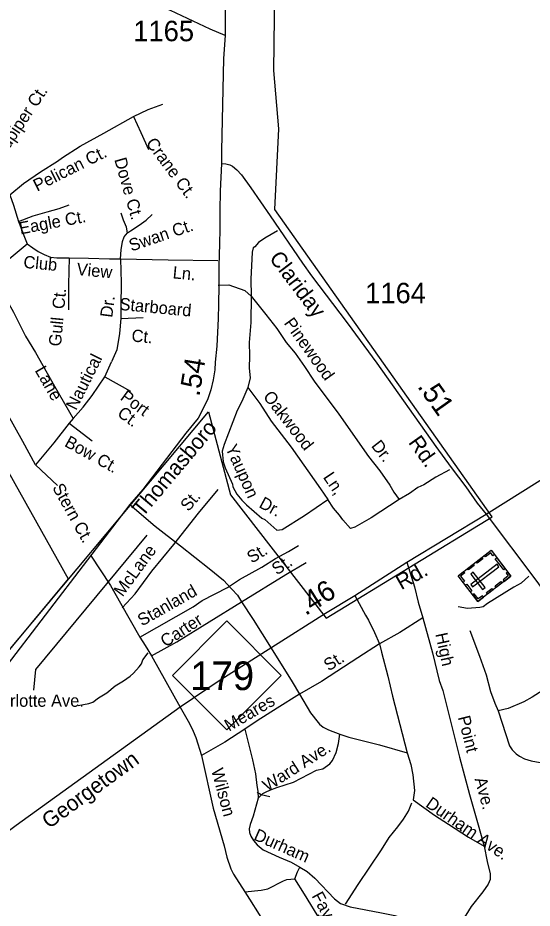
# Model space of a CAD drawing. Extents: x 2104537 to 2336408, y 34176 to 229611.
# Drawn here: x 2132953 to 2136097, y 52123 to 57565 of the extents above; entities that cross this region are included whole.
import ezdxf

# ---------------------------------------------------------------- set-up
doc = ezdxf.new("R2010")
doc.units = 0
for name, color, linetype in [('Exist Boundary Political City Limit New', 7, 'Continuous'), ('Exist Cultural Cemetery CELL', 7, 'Continuous'), ('Exist Road Non-System Type 51', 7, 'Continuous'), ('Exist Road Non-System Type 51 Label', 7, 'Continuous'), ('Exist Road Primary NC Attributed', 7, 'Continuous'), ('Exist Road Primary NC Label', 7, 'Continuous'), ('Exist Road Primary NC Mileage Hundredths English Label', 7, 'Continuous'), ('Exist Road Primary NC Shield CELL', 7, 'Continuous'), ('Exist Road Primary NC Shield Number Label', 7, 'Continuous'), ('Exist Road Secondary Mileage Hundredths English Label', 7, 'Continuous'), ('Exist Road Secondary Type 51 Attributed', 7, 'Continuous'), ('Exist Road Secondary Type 51 Label', 7, 'Continuous'), ('Exist Road Secondary Type 51 Number Label', 7, 'Continuous'), ('Map Preparation Boundary City Limit Buffer Line', 7, 'Continuous')]:
    doc.layers.add(name, color=color, linetype=linetype)

msp = doc.modelspace()

# ---------------------------------------------------------------- linework, layer by layer
at = {"layer": 'Exist Boundary Political City Limit New'}
for points in [[(2132688, 53449.5), (2134117.8, 55157.5), (2134251.8, 54649.5), (2134837.5, 53896.6), (2135852.8, 54514.1), (2134523.8, 56393.1), (2134548.8, 56886.9), (2134517.5, 57243.2), (2134523.8, 57730.8), (2135030, 57749.6), (2135005, 58168.4), (2136017.2, 58180.9), (2137260.8, 58268.4), (2137854.2, 58337.1), (2138066.8, 58412.1), (2138348, 58643.4), (2139079, 59387.3), (2139160.2, 59543.6), (2139564.5, 60049.6), (2139883.8, 60356.5), (2140072.5, 60331.2)], [(2131122.2, 57923.7), (2131792.2, 56764.2), (2132366.2, 55731.7), (2133259.8, 54136.9), (2132688, 53449.5)]]:
    msp.add_lwpolyline(points, dxfattribs=at)
at = {"layer": 'Exist Cultural Cemetery CELL'}
for points in [[(2135764.6, 53997.4), (2135643.4, 54155.4), (2135845.5, 54310.4), (2135966.6, 54152.4)], [(2135865.6, 54284.1), (2135856.5, 54277.1), (2135843.1, 54294.5), (2135811.1, 54269.9), (2135804.3, 54278.8), (2135845.5, 54310.4)], [(2135795.1, 54257.4), (2135760.7, 54231), (2135753.8, 54240), (2135788.1, 54266.4)], [(2135922.6, 54191), (2135870.9, 54258.3), (2135880, 54265.3), (2135931.6, 54198)], [(2135742.7, 54217.2), (2135708.4, 54190.9), (2135701.4, 54199.9), (2135735.8, 54226.3)], [(2135721.5, 54101.7), (2135732.9, 54086.9), (2135893.8, 54210.4), (2135882.4, 54225.2)], [(2135677.8, 54181.8), (2135684.7, 54172.8), (2135659.2, 54153.2), (2135683.9, 54121), (2135675, 54114.3), (2135643.4, 54155.4)], [(2135793.8, 54071.2), (2135808.6, 54082.6), (2135736.9, 54176), (2135722.1, 54164.6)], [(2135946.5, 54178.6), (2135937.4, 54171.6), (2135950.8, 54154.2), (2135918.7, 54129.6), (2135925.5, 54120.7), (2135966.6, 54152.3)], [(2135719.6, 54056.2), (2135688, 54097.3), (2135697.1, 54104.2), (2135728.6, 54063.1)], [(2135911.2, 54109.8), (2135876.8, 54083.4), (2135869.9, 54092.5), (2135904.3, 54118.8)], [(2135799, 54023.8), (2135792.1, 54032.8), (2135766.6, 54013.2), (2135741.9, 54045.4), (2135733, 54038.6), (2135764.6, 53997.4)], [(2135857.9, 54068.9), (2135823.5, 54042.5), (2135816.6, 54051.6), (2135850.9, 54077.9)]]:
    msp.add_lwpolyline(points, close=True, dxfattribs=at)
at = {"layer": 'Exist Road Non-System Type 51'}
msp.add_line((2133769.8, 53665.7), (2133945.2, 53351.5), dxfattribs=at)
for points in [[(2134219.2, 57456.7), (2134129, 57496.1), (2133886.4, 57609.1), (2133796.6, 57644.6), (2133307.5, 57856.5), (2133018.9, 57969.1)], [(2133660.4, 56962.4), (2133749.3, 57003.5), (2133838.2, 57037.7)], [(2133225.1, 56711.6), (2133334.5, 56780), (2133478.1, 56859.8), (2133660.4, 56962.4)], [(2133660.4, 56962.4), (2133703.7, 56864.4), (2133751.6, 56759.5)], [(2132904.2, 56483.6), (2132988.1, 56552), (2133090.7, 56622.7), (2133195.5, 56688.8), (2133225.1, 56711.6)], [(2132904.2, 56483.6), (2132927, 56419.8), (2132956.6, 56319.4)], [(2133060.6, 54833.7), (2132983.1, 54975.1), (2132834.9, 55237.3), (2132684.5, 55485.8), (2132509, 55807.3), (2132333.6, 56163), (2132233.3, 56395.6)], [(2132956.6, 56319.4), (2133047.4, 56354.1), (2133131.7, 56379.2), (2133204.6, 56399.7), (2133266.1, 56422.5)], [(2133623.9, 56251.5), (2133617.1, 56285.7), (2133598.9, 56329), (2133585.2, 56370.1)], [(2133642.2, 56262.9), (2133694.6, 56297.1), (2133737.9, 56329), (2133774.4, 56363.2)], [(2132956.6, 56319.4), (2132974.9, 56273.8), (2132988.6, 56235.1), (2133009.1, 56182.6)], [(2133580.6, 56091.9), (2133585.2, 56146.6), (2133592, 56196.8), (2133603.4, 56226.4), (2133623.9, 56251.5), (2133642.2, 56262.9)], [(2134540.6, 56262), (2134462.6, 56217.5), (2134424.7, 56191.4), (2134400.9, 56165.3), (2134391, 56159.2), (2134384.9, 56133.4), (2134377.7, 55967.2), (2134378.3, 55863.5)], [(2132788, 56000.2), (2133009.1, 56182.6)], [(2133009.1, 56182.6), (2133045.1, 56158), (2133077, 56137.5), (2133113.4, 56119.2), (2133152.2, 56101), (2133190.9, 56098.7), (2133266.1, 56098.7)], [(2133266.1, 56098.7), (2133261.6, 55934.6), (2133261.6, 55779.5)], [(2133266.1, 56098.7), (2133384.6, 56096.4), (2133512.3, 56091.9), (2133580.6, 56091.9)], [(2133580.6, 56091.9), (2133585.2, 55946), (2133582.9, 55804.6), (2133582.9, 55727.1)], [(2133580.6, 56091.9), (2133871.9, 56086.4), (2134174.3, 56081.3)], [(2132788, 56000.2), (2132851.4, 55900.4), (2132926.6, 55765.8), (2132999.5, 55619.9), (2133061, 55519.6)], [(2134177.8, 55930.4), (2134241.9, 55932.7), (2134340, 55899), (2134378.3, 55863.5)], [(2134378.3, 55863.5), (2134376.9, 55703.4), (2134367.3, 55581.2), (2134369.7, 55499.4), (2134366.2, 55423.4), (2134372.3, 55365.2), (2134358.7, 55305.4)], [(2134378.3, 55863.5), (2134468.7, 55751.8), (2134535, 55665.9), (2134593.4, 55580.4), (2134647.6, 55514.4), (2134706, 55432.9), (2134764.3, 55343.2), (2134915.3, 55141.7), (2135096.4, 54884.6), (2135164.9, 54797), (2135227.2, 54709.1), (2135251.3, 54665.4), (2135283.6, 54621.4)], [(2133582.9, 55727.1), (2133573.8, 55635.9), (2133557.9, 55535.5), (2133525.9, 55462.6)], [(2133582.9, 55727.1), (2133719.2, 55733)], [(2133061, 55519.6), (2133176.8, 55314.4), (2133290.8, 55116)], [(2133484.5, 55371.4), (2133525.9, 55462.6)], [(2133290.8, 55116), (2133352.3, 55184.4), (2133407, 55257.4), (2133484.5, 55371.4)], [(2133484.5, 55371.4), (2133641.7, 55282.4)], [(2134358.7, 55305.4), (2134322.9, 55219.1), (2134293.3, 55164.9), (2134214.2, 54956.8), (2134202.2, 54916.6), (2134208.8, 54850.6), (2134220.9, 54814.6), (2134265.3, 54714.9), (2134267.2, 54698.8), (2134291.6, 54653.1), (2134321.8, 54617), (2134349.8, 54589.3), (2134444, 54507.7), (2134462.2, 54497.9), (2134536.4, 54434.1), (2134568.3, 54438.4), (2134704.2, 54522.7), (2134847.5, 54621.3)], [(2134358.7, 55305.4), (2134431, 55207.5), (2134501.4, 55099.9), (2134624.3, 54940.3), (2134803.5, 54687.1), (2134847.5, 54621.3)], [(2133265.7, 55086.8), (2133172.2, 54968.2), (2133060.6, 54833.7)], [(2133290.8, 55116), (2133265.7, 55086.8)], [(2133265.7, 55086.8), (2133407, 54979.6)], [(2133060.6, 54833.7), (2133195, 54706)], [(2135590.9, 54802.8), (2135507.1, 54758.2), (2135435.3, 54710), (2135397.2, 54693.7), (2135347.3, 54657.6), (2135283.6, 54621.4)], [(2133907, 54345.2), (2134056.1, 54537.9), (2134177.3, 54682.5)], [(2133637, 54590.3), (2133793.1, 54457.4), (2133947.4, 54337.1), (2134121.5, 54198.9), (2134209.4, 54127.1), (2134261.5, 54073.2), (2134295.6, 54035.5), (2134320.7, 53996)], [(2135283.6, 54621.4), (2135112.1, 54508.6), (2135012.2, 54452.1), (2134986.5, 54444.1), (2134938.3, 54495.9), (2134918.2, 54525.8), (2134881.9, 54567.5), (2134847.5, 54621.3)], [(2133590.5, 53959.8), (2133670.2, 54044.3), (2133771.6, 54182.7), (2133907, 54345.2)], [(2134234, 54082.9), (2134307.8, 54131), (2134443.5, 54207.8), (2134527.2, 54260), (2134607.1, 54302.4), (2134668.8, 54340.6)], [(2133396.5, 54281.5), (2133518.5, 54094.8), (2133581.3, 53987), (2133699.2, 53780.5), (2133732.1, 53728.5), (2133769.8, 53665.7)], [(2134320.7, 53996), (2134591.7, 54163), (2134715.5, 54236.6)], [(2135331.4, 54237.4), (2135377.9, 54087.7), (2135400.4, 53993.8), (2135428.6, 53898)], [(2136075.5, 54153), (2136029.7, 54108.6), (2135983.9, 54084.5), (2135824.5, 53985.9), (2135796.6, 53965.8), (2135776.5, 53961.6), (2135700.6, 53955.2), (2135644.6, 53965.1)], [(2133699.2, 53780.5), (2134024.7, 53965.9), (2134080.2, 54004.2), (2134234, 54082.9)], [(2133769.8, 53665.7), (2133924.1, 53750.1), (2134320.7, 53996)], [(2134320.7, 53996), (2134390.7, 53888.3), (2134501.7, 53712.7)], [(2135013.5, 54033.3), (2135078.6, 53914.7), (2135096.7, 53882.5), (2135132.5, 53808.3), (2135163, 53738.2)], [(2135428.6, 53898), (2135286.8, 53808.3), (2135163, 53738.2)], [(2135428.6, 53898), (2135487.8, 53684.4), (2135528.3, 53514.5), (2135550.7, 53452.7), (2135652.5, 53047.2), (2135713.7, 52817.3), (2135762.2, 52647.7), (2135803.7, 52503.1)], [(2135715, 53821.3), (2135775.6, 53663.6), (2135814.5, 53549.7), (2135842.7, 53447.8), (2135869.2, 53376), (2135889.3, 53330)], [(2134501.7, 53712.7), (2134630.4, 53506.6), (2134674.9, 53431.2)], [(2135163, 53738.2), (2135032, 53653.9), (2134902.8, 53569.5), (2134809.5, 53508.4), (2134674.9, 53431.2)], [(2135163, 53738.2), (2135175.6, 53688), (2135214.5, 53541.3), (2135243, 53419.3), (2135331.7, 53072.2)], [(2133321.3, 53361), (2133387.2, 53375.1), (2133411, 53383.2), (2133445, 53409.4), (2133496.8, 53439.6), (2133546.8, 53481.9), (2133598.6, 53512.1), (2133638.5, 53542.2), (2133660.5, 53560.1), (2133694.1, 53598.5), (2133708.2, 53616.6), (2133715.9, 53640.4), (2133749.9, 53684.7)], [(2136450, 53634.5), (2136312.3, 53553.8), (2136192.6, 53473.5), (2136096.9, 53413), (2136044.9, 53384.8), (2135949.3, 53344.3), (2135889.3, 53330)], [(2134674.9, 53431.2), (2134538.5, 53345.1), (2134414.7, 53267.9), (2134339.3, 53217.6)], [(2134674.9, 53431.2), (2134741.3, 53317.1), (2134787.7, 53257.2), (2134797.5, 53246.9), (2134819.1, 53230.2), (2134851.4, 53213.4), (2134920.8, 53187.1)], [(2133945.2, 53351.5), (2134002, 53251.7), (2134025.3, 53205), (2134041.5, 53167.3), (2134075.5, 53056)], [(2135889.3, 53330), (2135958.3, 53116.4), (2135974.2, 53090.5), (2135998.4, 53066.7), (2136018.5, 53052.6), (2136050.6, 53036.9), (2136090.7, 53023), (2136144.7, 53013.4), (2136202.8, 52997.5)], [(2134339.3, 53217.6), (2134217.3, 53138.6), (2134075.5, 53056)], [(2134339.3, 53217.6), (2134387.2, 53029.1), (2134405.1, 52945.3), (2134413.5, 52873.5), (2134420.7, 52838.8), (2134421.9, 52795.7)], [(2134421.9, 52795.7), (2134449.4, 52823.2), (2134469.7, 52834), (2134493.7, 52843.6), (2134535.5, 52860.3), (2134638.4, 52893.9), (2134778.4, 52966.9), (2134817.9, 52974), (2134859.7, 53006.4), (2134875.3, 53026.7), (2134898, 53074.6), (2134913.6, 53129.6), (2134920.8, 53187.1)], [(2134920.8, 53187.1), (2134976.4, 53169.1), (2135163, 53120.7), (2135331.7, 53072.2)], [(2134075.5, 53056), (2134145.9, 52734.4), (2134213, 52504.7), (2134229.4, 52434.8), (2134255.6, 52363.1), (2134271.7, 52331), (2134341.1, 52224.2)], [(2135331.7, 53072.2), (2135354.7, 53001.7), (2135366.9, 52937.9), (2135377.5, 52841.8), (2135369.4, 52784.9), (2135498.6, 52691.6), (2135584.7, 52635.9), (2135706.8, 52556.9), (2135803.7, 52503.1)], [(2134421.9, 52795.7), (2134391.1, 52685.6), (2134373.2, 52634.1), (2134367.2, 52607.8), (2134368.4, 52586.3), (2134376.8, 52563.5), (2134392.3, 52537.2), (2134415.2, 52509.7), (2134452.3, 52479.7), (2134550.4, 52435.5), (2134624.5, 52405.5), (2134677.2, 52374.4)], [(2134415.6, 52831.5), (2134439.6, 52817.6), (2134493.5, 52806.1)], [(2134954.6, 52148.1), (2135032.1, 52268.4), (2135174.9, 52478.9), (2135222.7, 52555.1), (2135276.4, 52621.3), (2135310.1, 52667.6), (2135339.9, 52715.6), (2135361.6, 52767.7)], [(2135803.7, 52503.1), (2135821.6, 52407.9), (2135839.6, 52332.5), (2135839.6, 52298.4), (2135827, 52269.7), (2135796, 52223.8), (2135724.4, 52133.6), (2135690.9, 52081.4), (2135651.1, 52028.5), (2135595.5, 51963.9)], [(2134646, 52303.2), (2134662.2, 52344.5), (2134677.2, 52374.4)], [(2134677.2, 52374.4), (2134721.4, 52348.1), (2134768, 52306.8), (2134888.3, 52181.1), (2134925.9, 52152.4), (2134983.4, 52130.8), (2135175.6, 52094.9), (2135258.1, 52078.8), (2135595.5, 51963.9)], [(2134341.1, 52224.2), (2134440.1, 52233.9), (2134480, 52242), (2134576.1, 52290.3), (2134597.9, 52298.4), (2134646, 52303.2)], [(2135078.7, 51561.7), (2135026.4, 51647.9), (2134918.8, 51836.4), (2134803.9, 52046.5), (2134705.2, 52209.8), (2134646, 52303.2)], [(2134341.1, 52224.2), (2134369.8, 52179.3), (2134427.2, 52084.2), (2134622.9, 51746.6), (2134703.6, 51604.8), (2134743.1, 51538.4), (2134814.9, 51410.9)]]:
    msp.add_lwpolyline(points, dxfattribs=at)
at = {"layer": 'Exist Road Non-System Type 51 Label'}
msp.add_lwpolyline([(2133050.7, 53454.8), (2133062, 53582), (2133742.4, 54402.1)], dxfattribs=at)
at = {"layer": 'Exist Road Primary NC Attributed'}
for points in [[(2135814.8, 54531.6), (2136470.6, 54941.9), (2136875.4, 55187.3), (2137166.2, 55372), (2137302, 55444.2), (2137423, 55493), (2138900, 55726.5), (2139409.3, 55819.9), (2139958.9, 55896.4), (2140296.3, 56011)], [(2131957.1, 51926.8), (2132076, 51991.5), (2132218.7, 52099.9), (2132709.3, 52456), (2132942.4, 52631.3), (2133944.1, 53353.6), (2134177.3, 53511.2), (2134833.4, 53926.7), (2135013.5, 54033.3), (2135331.4, 54237.4), (2135814.8, 54531.6)], [(2135814.8, 54531.6), (2136118, 54127.1), (2136507.6, 53592), (2136662, 53365.9), (2136709.8, 53274), (2136744.7, 53189.4), (2136774.1, 53097.5), (2136798, 52994.5), (2136811.3, 52895.2), (2136811.3, 52830.9), (2136811.3, 52755.5), (2136800.2, 52547.7), (2136798.4, 52343.6), (2136783.7, 51970.4), (2136770.8, 51508.9), (2136767.1, 51266.2), (2136762.3, 51200.2)]]:
    msp.add_lwpolyline(points, dxfattribs=at)
at = {"layer": 'Exist Road Primary NC Shield CELL'}
msp.add_lwpolyline([(2133897.4, 53545.8), (2134230.4, 53878.8), (2134563.4, 53545.8), (2134230.4, 53212.8)], close=True, dxfattribs=at)
at = {"layer": 'Exist Road Secondary Type 51 Attributed'}
for points in [[(2134027, 60905.8), (2134012.1, 60744.4), (2134005.7, 60597.9), (2133990.9, 60375), (2133984.5, 60198.8), (2133990.9, 59924.9), (2134010, 59742.3), (2134027, 59583.1), (2134052.4, 59362.3), (2134088.5, 59037.5), (2134123.8, 58700.1), (2134177.5, 58338.5), (2134190.4, 58222.2), (2134196, 58144.5), (2134215.8, 57931.3), (2134217.7, 57756.6), (2134218.3, 57684.4), (2134220.1, 57602.2), (2134220.1, 57536.4), (2134219.2, 57456.7), (2134209.9, 57316.4), (2134196.7, 56750.9), (2134198.7, 56674.1)], [(2134198.7, 56674.1), (2134189.3, 56504.4), (2134188.3, 56387.8), (2134188.3, 56273.2), (2134186.1, 56184), (2134181.9, 56048.1), (2134181.9, 55929.3), (2134179.8, 55812.5), (2134177.7, 55727.6), (2134169.2, 55557.7), (2134159.9, 55460.5), (2134156.1, 55414.3), (2134146.3, 55352.5), (2134132.7, 55290.4), (2134113.1, 55230.1), (2134055.5, 55118), (2133980.3, 55026.9), (2133715.9, 54681.8), (2133637, 54590.3), (2132860.3, 53575.9), (2132167.8, 52692.1), (2131923.6, 52360.5), (2131790.7, 52207.3)], [(2134198.7, 56674.1), (2134224.9, 56671.4), (2134248.8, 56666.6), (2134265, 56658.7), (2134290.7, 56636.6), (2134319.4, 56605.5), (2134376.2, 56525.9), (2134494.7, 56353.6), (2134693.3, 56064.8), (2134747.6, 55986.9), (2134964.8, 55699.9), (2135147.5, 55453.7), (2135508.2, 54944.1), (2135601.6, 54816.8), (2135690.7, 54697.9), (2135760.8, 54598.1), (2135814.8, 54531.6)]]:
    msp.add_lwpolyline(points, dxfattribs=at)
at = {"layer": 'Map Preparation Boundary City Limit Buffer Line'}
for points in [[(2132688, 53449.5), (2134117.8, 55157.5), (2134251.8, 54649.5), (2134837.5, 53896.6), (2135852.8, 54514.1), (2134523.8, 56393.1), (2134548.8, 56886.9), (2134517.5, 57243.2), (2134523.8, 57730.8), (2135030, 57749.6), (2135005, 58168.4), (2136017.2, 58180.9), (2137260.8, 58268.4), (2137854.2, 58337.1), (2138066.8, 58412.1), (2138348, 58643.4), (2139079, 59387.3), (2139160.2, 59543.6), (2139564.5, 60049.6), (2139883.8, 60356.5), (2140072.5, 60331.2)], [(2131122.2, 57923.7), (2131792.2, 56764.2), (2132366.2, 55731.7), (2133259.8, 54136.9), (2132688, 53449.5)]]:
    msp.add_lwpolyline(points, dxfattribs=at)

# ---------------------------------------------------------------- texts
at = {"layer": 'Exist Road Non-System Type 51 Label'}
for s, rotation, p in [('Sandpiper Ct.', 56.3328, (2132798.7, 56609.1)), ('Crane Ct.', 306.6323, (2133732.1, 56797.7)), ('Pelican Ct.', 26.5849, (2133070.6, 56501.7)), ('Dove Ct.', 285.9323, (2133541.7, 56699)), ('Eagle Ct.', 10.7222, (2132968.7, 56240.4)), ('Swan Ct.', 18.7931, (2133647, 56135.7)), ('Club ', 354.4873, (2132984.5, 56037)), ('View', 354.4873, (2133309.9, 55993.1)), ('Ln.', 354.4873, (2133897.1, 55972.8)), ('Ct.', 84.69, (2133237, 55782)), ('Dr.', 82.5864, (2133529.5, 55729.7)), ('Starboard ', 354.6392, (2133571.9, 55779.9)), ('Gull', 84.69, (2133215.8, 55554.2)), ('Pinewood', 305.6507, (2134576, 55698.6)), ('Ct.', 354.6392, (2133645.4, 55587)), ('Nautical', 63.45, (2133309.2, 55161.6)), ('Lane', 299.8008, (2133054.2, 55410.2)), ('Port ', 323.8181, (2133573.6, 55234.8)), ('Oakwood', 307.611, (2134448.5, 55249.2)), ('Ct.', 323.8181, (2133555.3, 55135.3)), ('Bow Ct.', 331.0922, (2133232.8, 54949.5)), ('Yaupon', 293.9931, (2134220.1, 54937.5)), ('Dr.', 308.0282, (2135109.6, 54947.6)), ('Ln,', 303.7678, (2134815.8, 54757.2)), ('Stern Ct.', 298.9874, (2133161.5, 54693.9)), ('St.', 50.0317, (2133996.2, 54543)), ('Dr.', 331.5165, (2134421.2, 54576.1)), ('McLane', 53.7758, (2133592.9, 54022)), ('St.', 31.9482, (2134382.7, 54228)), ('St.', 33.0683, (2134535.8, 54156.3)), ('Stanland', 29.659, (2133711.7, 53844.3)), ('Carter', 32.8294, (2133854.8, 53715.6)), ('High', 282.1992, (2135504.3, 53798.7)), ('St.', 32.5822, (2134852.5, 53569.2)), ('Meares', 30.2749, (2134243.4, 53201.2)), ('Point', 284.0852, (2135642.2, 53290.2)), ('Ward Ave.', 32.6491, (2134479.2, 52833.1)), ('Wilson', 285.0444, (2134134.2, 52967.5)), ('Ave.', 285.2415, (2135743.9, 52912.9)), ('Durham Ave.', 325.2027, (2135439.8, 52747.3)), ('Durham ', 336.167, (2134389.2, 52543.7)), ('Fayettville St.', 298.4363, (2134746.6, 52198.8))]:
    msp.add_text(s, height=75, rotation=rotation, dxfattribs=at).set_placement(p)
msp.add_text('Charlotte Ave.', height=75, dxfattribs=at).set_placement((2132721.1, 53354.1))
at = {"layer": 'Exist Road Primary NC Label'}
for s, rotation, p in [('Rd.', 29.5879, (2135296.5, 54066)), ('Georgetown', 36.1474, (2133143.6, 52605.4))]:
    msp.add_text(s, height=95, rotation=rotation, dxfattribs=at).set_placement(p)
at = {"layer": 'Exist Road Primary NC Mileage Hundredths English Label'}
msp.add_text('.46', height=125, rotation=32.3476, dxfattribs=at).set_placement((2134711, 53908))
at = {"layer": 'Exist Road Primary NC Shield Number Label'}
msp.add_text('179', height=175, dxfattribs=at).set_placement((2134006.6, 53456.1))
at = {"layer": 'Exist Road Secondary Mileage Hundredths English Label'}
for s, rotation, p in [('.54', 80.5746, (2134062, 55246.6)), ('.51', 305.2991, (2135391.5, 55311.5))]:
    msp.add_text(s, height=125, rotation=rotation, dxfattribs=at).set_placement(p)
at = {"layer": 'Exist Road Secondary Type 51 Label'}
for s, rotation, p in [('Clariday', 307.1208, (2134485.5, 56094.5)), ('Thomasboro', 49.9314, (2133716.3, 54509.5)), ('Rd.', 305.3425, (2135336.2, 54969.2))]:
    msp.add_text(s, height=95, rotation=rotation, dxfattribs=at).set_placement(p)
at = {"layer": 'Exist Road Secondary Type 51 Number Label'}
for s, p in [('1165', (2133658.2, 57421.5)), ('1164', (2135075.4, 55820.3))]:
    msp.add_text(s, height=125, dxfattribs=at).set_placement(p)

doc.saveas('drawing.dxf')
